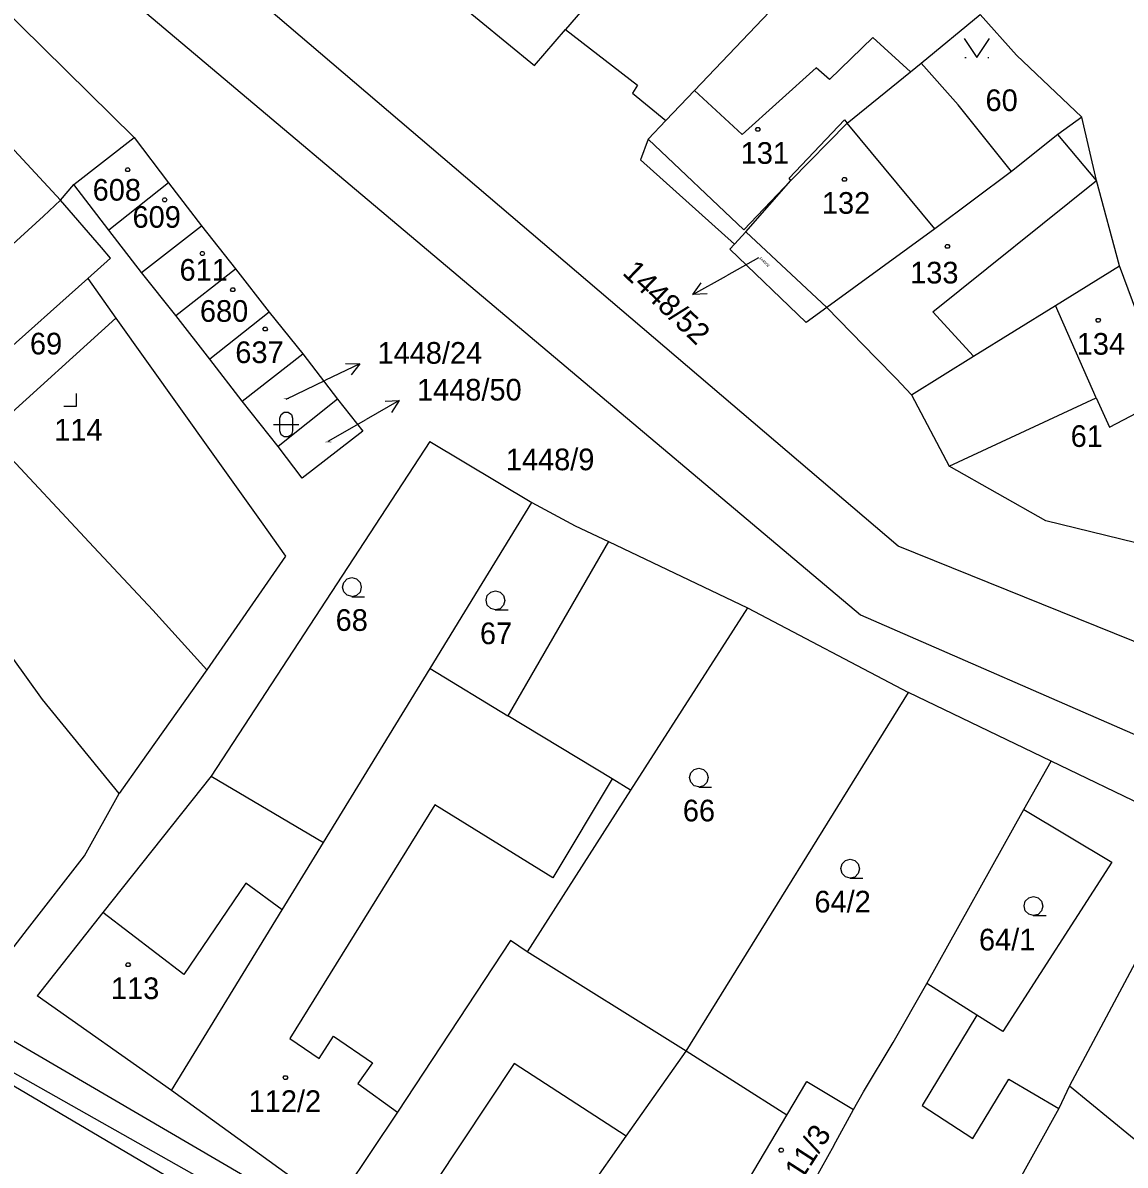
# Model space of a CAD drawing. Extents: x -580630 to -576196, y -1189024 to -1183567.
# Drawn here: x -578833.2 to -578746.6, y -1185704.7 to -1185615.1 of the extents above; entities that cross this region are included whole.
import ezdxf

# ---------------------------------------------------------------- set-up
doc = ezdxf.new("R2010")
doc.units = 0
for name, color, linetype in [('Vrstva 1', 7, 'Continuous'), ('Vrstva 16', 7, 'Continuous'), ('Vrstva 18', 7, 'Continuous'), ('Vrstva 19', 7, 'Continuous'), ('Vrstva 25', 7, 'Continuous'), ('Vrstva 4', 7, 'Continuous')]:
    doc.layers.add(name, color=color, linetype=linetype)

msp = doc.modelspace()

# ---------------------------------------------------------------- linework, layer by layer
at = {"layer": 'Vrstva 1'}
for p, q in [((-578764.45, -1185656.14), (-578840.93, -1185590.91)), ((-578842.76, -1185598.03), (-578767.43, -1185661.53)), ((-578783.88, -1185607.77), (-578790.59, -1185615.58)), ((-578780.45, -1185620.36), (-578771.76, -1185611.24)), ((-578799.88, -1185612.76), (-578793.01, -1185618.4)), ((-578824.44, -1185624.05), (-578835.16, -1185613.5)), ((-578762.65, -1185618.22), (-578758.03, -1185614.39)), ((-578758.03, -1185614.39), (-578755.17, -1185617.6)), ((-578793.01, -1185618.4), (-578790.59, -1185615.58)), ((-578790.59, -1185615.58), (-578784.92, -1185619.95)), ((-578755.17, -1185617.6), (-578750.05, -1185622.46)), ((-578763.48, -1185618.89), (-578762.65, -1185618.22)), ((-578759.75, -1185621.49), (-578762.65, -1185618.22)), ((-578768.46, -1185622.94), (-578763.48, -1185618.89)), ((-578784.92, -1185619.95), (-578785.33, -1185620.58)), ((-578785.33, -1185620.58), (-578782.69, -1185622.71)), ((-578782.69, -1185622.71), (-578780.45, -1185620.36)), ((-578755.57, -1185626.72), (-578759.75, -1185621.49)), ((-578784.09, -1185624.19), (-578782.69, -1185622.71)), ((-578772.88, -1185627.43), (-578768.46, -1185622.94)), ((-578750.05, -1185622.46), (-578751.92, -1185623.81)), ((-578748.9, -1185627.42), (-578750.05, -1185622.46)), ((-578834.84, -1185623.99), (-578830.22, -1185628.98)), ((-578829.17, -1185627.74), (-578824.44, -1185624.05)), ((-578824.44, -1185624.05), (-578821.75, -1185627.62)), ((-578784.09, -1185624.19), (-578784.69, -1185625.82)), ((-578751.92, -1185623.81), (-578755.57, -1185626.72)), ((-578784.69, -1185625.82), (-578777.32, -1185632.42)), ((-578755.57, -1185626.72), (-578761.58, -1185631.21)), ((-578830.22, -1185628.98), (-578829.17, -1185627.74)), ((-578826.43, -1185631.34), (-578829.17, -1185627.74)), ((-578821.75, -1185627.62), (-578826.43, -1185631.34)), ((-578821.75, -1185627.62), (-578819.15, -1185630.98)), ((-578776.41, -1185631.45), (-578772.88, -1185627.43)), ((-578747.09, -1185634.12), (-578748.9, -1185627.42)), ((-578827.01, -1185632.7), (-578830.22, -1185628.98)), ((-578823.86, -1185634.64), (-578826.43, -1185631.34)), ((-578823.86, -1185634.64), (-578819.15, -1185630.98)), ((-578819.15, -1185630.98), (-578816.49, -1185634.35)), ((-578761.58, -1185631.21), (-578770.07, -1185637.4)), ((-578777.32, -1185632.42), (-578776.41, -1185631.45)), ((-578770.07, -1185637.4), (-578776.41, -1185631.45)), ((-578826.29, -1185633.53), (-578827.01, -1185632.7)), ((-578777.69, -1185632.82), (-578777.32, -1185632.42)), ((-578771.69, -1185638.58), (-578777.69, -1185632.82)), ((-578828.08, -1185635.12), (-578826.29, -1185633.53)), ((-578821.17, -1185638.03), (-578823.86, -1185634.64)), ((-578821.17, -1185638.03), (-578816.49, -1185634.35)), ((-578816.49, -1185634.35), (-578813.84, -1185637.77)), ((-578752.1, -1185637.23), (-578747.09, -1185634.12)), ((-578743.29, -1185644.39), (-578747.09, -1185634.12)), ((-578838.58, -1185644.48), (-578828.08, -1185635.12)), ((-578828.08, -1185635.12), (-578825.87, -1185638.23)), ((-578770.07, -1185637.4), (-578771.69, -1185638.58)), ((-578770.07, -1185637.4), (-578766.21, -1185641.36)), ((-578758.54, -1185641.23), (-578752.1, -1185637.23)), ((-578835.92, -1185647.32), (-578825.87, -1185638.23)), ((-578825.87, -1185638.23), (-578818.39, -1185648.73)), ((-578818.51, -1185641.46), (-578821.17, -1185638.03)), ((-578813.84, -1185637.77), (-578818.51, -1185641.46)), ((-578813.84, -1185637.77), (-578811.21, -1185641.03)), ((-578815.97, -1185644.74), (-578811.21, -1185641.03)), ((-578811.21, -1185641.03), (-578808.49, -1185644.6)), ((-578763.42, -1185644.26), (-578758.54, -1185641.23)), ((-578815.97, -1185644.74), (-578818.51, -1185641.46)), ((-578766.21, -1185641.36), (-578764.63, -1185642.98)), ((-578764.63, -1185642.98), (-578763.42, -1185644.26)), ((-578813.13, -1185648.31), (-578815.97, -1185644.74)), ((-578808.49, -1185644.6), (-578813.13, -1185648.31)), ((-578808.49, -1185644.6), (-578806.48, -1185647.1)), ((-578763.42, -1185644.26), (-578760.46, -1185649.86)), ((-578760.46, -1185649.86), (-578748.91, -1185644.5)), ((-578748.91, -1185644.5), (-578747.87, -1185646.79)), ((-578747.87, -1185646.79), (-578743.29, -1185644.39)), ((-578835.92, -1185647.32), (-578827.61, -1185656.21)), ((-578806.48, -1185647.1), (-578811.24, -1185650.79)), ((-578801.22, -1185647.92), (-578818.4, -1185674.17)), ((-578811.24, -1185650.79), (-578813.13, -1185648.31)), ((-578801.22, -1185647.92), (-578793.21, -1185652.7)), ((-578818.39, -1185648.73), (-578814.47, -1185654.22)), ((-578752.86, -1185654.13), (-578760.46, -1185649.86)), ((-578797.11, -1185659.06), (-578793.21, -1185652.7)), ((-578793.21, -1185652.7), (-578789.82, -1185654.53)), ((-578814.47, -1185654.22), (-578812.56, -1185656.92)), ((-578789.82, -1185654.53), (-578787.21, -1185655.77)), ((-578744.38, -1185656.21), (-578752.86, -1185654.13)), ((-578827.61, -1185656.21), (-578822.99, -1185661.15)), ((-578787.21, -1185655.77), (-578795.11, -1185669.44)), ((-578787.21, -1185655.77), (-578776.28, -1185660.96)), ((-578691.68, -1185685.55), (-578764.45, -1185656.14)), ((-578812.56, -1185656.92), (-578818.75, -1185665.84)), ((-578801.21, -1185665.74), (-578797.11, -1185659.06)), ((-578776.28, -1185660.96), (-578785.47, -1185675.28)), ((-578776.28, -1185660.96), (-578763.64, -1185667.62)), ((-578822.99, -1185661.15), (-578818.75, -1185665.84)), ((-578767.43, -1185661.53), (-578698.56, -1185691.5)), ((-578831.63, -1185668.17), (-578835.93, -1185662.24)), ((-578818.75, -1185665.84), (-578823.93, -1185673.14)), ((-578809.59, -1185679.4), (-578801.21, -1185665.74)), ((-578801.21, -1185665.74), (-578795.11, -1185669.44)), ((-578781.1, -1185695.76), (-578763.64, -1185667.62)), ((-578752.46, -1185673), (-578763.64, -1185667.62)), ((-578825.62, -1185675.55), (-578831.63, -1185668.17)), ((-578823.93, -1185673.14), (-578825.62, -1185675.55)), ((-578754.59, -1185676.79), (-578752.46, -1185673)), ((-578740.5, -1185678.76), (-578752.46, -1185673)), ((-578818.4, -1185674.17), (-578826.89, -1185684.89)), ((-578818.4, -1185674.17), (-578809.59, -1185679.4)), ((-578785.47, -1185675.28), (-578793.6, -1185687.96)), ((-578828.34, -1185680.44), (-578825.62, -1185675.55)), ((-578762.21, -1185690.45), (-578754.59, -1185676.79)), ((-578754.59, -1185676.79), (-578747.69, -1185680.94)), ((-578740.5, -1185678.76), (-578751, -1185698.49)), ((-578812.82, -1185684.67), (-578809.59, -1185679.4)), ((-578832.81, -1185686.2), (-578828.34, -1185680.44)), ((-578747.69, -1185680.94), (-578756.24, -1185694.23)), ((-578826.89, -1185684.89), (-578832.05, -1185691.42)), ((-578821.52, -1185698.85), (-578812.82, -1185684.67)), ((-578835.48, -1185689.63), (-578832.81, -1185686.2)), ((-578794.9, -1185687.09), (-578803.76, -1185700.55)), ((-578793.6, -1185687.96), (-578794.9, -1185687.09)), ((-578781.1, -1185695.76), (-578793.6, -1185687.96)), ((-578764.85, -1185695.09), (-578762.21, -1185690.45)), ((-578758.28, -1185692.94), (-578762.21, -1185690.45)), ((-578821.52, -1185698.85), (-578832.05, -1185691.42)), ((-578756.24, -1185694.23), (-578758.28, -1185692.94)), ((-578834.24, -1185694.78), (-578809.61, -1185709.14)), ((-578785.81, -1185702.44), (-578781.1, -1185695.76)), ((-578773.2, -1185700.79), (-578781.1, -1185695.76)), ((-578767.19, -1185698.97), (-578764.85, -1185695.09)), ((-578810.63, -1185710.6), (-578834.78, -1185696.97)), ((-578833.9, -1185698.5), (-578811.24, -1185711.81)), ((-578773.2, -1185700.79), (-578771.62, -1185698.15)), ((-578771.62, -1185698.15), (-578767.96, -1185700.35)), ((-578751, -1185698.49), (-578751.84, -1185700.27)), ((-578751, -1185698.49), (-578741.71, -1185706.13)), ((-578808.79, -1185708.04), (-578821.52, -1185698.85)), ((-578767.96, -1185700.35), (-578767.19, -1185698.97)), ((-578769.52, -1185703.16), (-578767.96, -1185700.35)), ((-578751.84, -1185700.27), (-578757.64, -1185710.65)), ((-578803.76, -1185700.55), (-578808.79, -1185708.04)), ((-578776.64, -1185706.56), (-578773.2, -1185700.79)), ((-578792.4, -1185711.79), (-578785.81, -1185702.44)), ((-578769.52, -1185703.16), (-578772.64, -1185708.76))]:
    msp.add_line(p, q, dxfattribs=at)
at = {"layer": 'Vrstva 16'}
for p, q in [((-578775.42, -1185633.51), (-578777.95, -1185634.92)), ((-578780.569, -1185636.382), (-578777.95, -1185634.92)), ((-578806.727, -1185641.809), (-578809.43, -1185643.11)), ((-578812.51, -1185644.59), (-578809.43, -1185643.11)), ((-578803.629, -1185644.695), (-578806.23, -1185646.19)), ((-578809.2, -1185647.9), (-578806.23, -1185646.19))]:
    msp.add_line(p, q, dxfattribs=at)
for points in [[(-578779.453, -1185636.332), (-578780.569, -1185636.382), (-578779.94, -1185635.458)], [(-578807.845, -1185641.792), (-578806.727, -1185641.809), (-578807.411, -1185642.693)], [(-578804.745, -1185644.76), (-578803.629, -1185644.695), (-578804.247, -1185645.627)]]:
    msp.add_lwpolyline(points, dxfattribs=at)
at = {"layer": 'Vrstva 25'}
for p, q in [((-578759.23, -1185617.78), (-578759.13, -1185617.78)), ((-578757.43, -1185617.78), (-578757.33, -1185617.78))]:
    msp.add_line(p, q, dxfattribs=at)
for points in [[(-578759.28, -1185616.28), (-578758.28, -1185617.78), (-578757.28, -1185616.28)], [(-578829.96, -1185645.14), (-578828.96, -1185645.14), (-578828.96, -1185644.14)], [(-578813.51, -1185646.59), (-578812.24, -1185646.59), (-578811.51, -1185646.59)], [(-578807.34, -1185660.08), (-578807.72, -1185659.98), (-578807.99, -1185659.71), (-578808.09, -1185659.34), (-578807.99, -1185658.97), (-578807.72, -1185658.7), (-578807.35, -1185658.6), (-578806.98, -1185658.7), (-578806.71, -1185658.97), (-578806.61, -1185659.35), (-578806.71, -1185659.73), (-578806.98, -1185660), (-578807.36, -1185660.1), (-578806.36, -1185660.1)], [(-578796.07, -1185661.12), (-578796.45, -1185661.02), (-578796.72, -1185660.75), (-578796.82, -1185660.38), (-578796.72, -1185660.01), (-578796.45, -1185659.74), (-578796.08, -1185659.64), (-578795.71, -1185659.74), (-578795.44, -1185660.01), (-578795.34, -1185660.39), (-578795.44, -1185660.77), (-578795.71, -1185661.04), (-578796.09, -1185661.14), (-578795.09, -1185661.14)], [(-578780.1, -1185675.03), (-578780.48, -1185674.93), (-578780.75, -1185674.66), (-578780.85, -1185674.29), (-578780.75, -1185673.92), (-578780.48, -1185673.65), (-578780.11, -1185673.55), (-578779.74, -1185673.65), (-578779.47, -1185673.92), (-578779.37, -1185674.3), (-578779.47, -1185674.68), (-578779.74, -1185674.95), (-578780.12, -1185675.05), (-578779.12, -1185675.05)], [(-578768.22, -1185682.18), (-578768.6, -1185682.08), (-578768.87, -1185681.81), (-578768.97, -1185681.44), (-578768.87, -1185681.07), (-578768.6, -1185680.8), (-578768.23, -1185680.7), (-578767.86, -1185680.8), (-578767.59, -1185681.07), (-578767.49, -1185681.45), (-578767.59, -1185681.83), (-578767.86, -1185682.1), (-578768.24, -1185682.2), (-578767.24, -1185682.2)], [(-578753.83, -1185685.11), (-578754.21, -1185685.01), (-578754.48, -1185684.74), (-578754.58, -1185684.37), (-578754.48, -1185684), (-578754.21, -1185683.73), (-578753.84, -1185683.63), (-578753.47, -1185683.73), (-578753.2, -1185684), (-578753.1, -1185684.38), (-578753.2, -1185684.76), (-578753.47, -1185685.03), (-578753.85, -1185685.13), (-578752.85, -1185685.13)]]:
    msp.add_lwpolyline(points, dxfattribs=at)
for points in [[(-578775.39, -1185623.27), (-578775.3, -1185623.42), (-578775.39, -1185623.57), (-578775.57, -1185623.57), (-578775.66, -1185623.42), (-578775.57, -1185623.27)], [(-578824.86, -1185626.43), (-578824.77, -1185626.58), (-578824.86, -1185626.73), (-578825.04, -1185626.73), (-578825.13, -1185626.58), (-578825.04, -1185626.43)], [(-578768.59, -1185627.19), (-578768.5, -1185627.34), (-578768.59, -1185627.49), (-578768.77, -1185627.49), (-578768.86, -1185627.34), (-578768.77, -1185627.19)], [(-578821.96, -1185628.8), (-578821.87, -1185628.95), (-578821.96, -1185629.1), (-578822.14, -1185629.1), (-578822.23, -1185628.95), (-578822.14, -1185628.8)], [(-578819, -1185633.01), (-578818.91, -1185633.16), (-578819, -1185633.31), (-578819.18, -1185633.31), (-578819.27, -1185633.16), (-578819.18, -1185633.01)], [(-578760.5, -1185632.45), (-578760.41, -1185632.6), (-578760.5, -1185632.75), (-578760.68, -1185632.75), (-578760.77, -1185632.6), (-578760.68, -1185632.45)], [(-578816.61, -1185635.85), (-578816.52, -1185636), (-578816.61, -1185636.15), (-578816.79, -1185636.15), (-578816.88, -1185636), (-578816.79, -1185635.85)], [(-578748.66, -1185638.25), (-578748.57, -1185638.4), (-578748.66, -1185638.55), (-578748.84, -1185638.55), (-578748.93, -1185638.4), (-578748.84, -1185638.25)], [(-578814.06, -1185638.94), (-578813.97, -1185639.09), (-578814.06, -1185639.24), (-578814.24, -1185639.24), (-578814.33, -1185639.09), (-578814.24, -1185638.94)], [(-578813.01, -1185646.09), (-578812.91, -1185645.8), (-578812.66, -1185645.62), (-578812.35, -1185645.62), (-578812.1, -1185645.8), (-578812, -1185646.09), (-578812, -1185647.09), (-578812.1, -1185647.38), (-578812.35, -1185647.56), (-578812.66, -1185647.56), (-578812.91, -1185647.38), (-578813.01, -1185647.09)], [(-578824.83, -1185688.83), (-578824.74, -1185688.98), (-578824.83, -1185689.13), (-578825.01, -1185689.13), (-578825.1, -1185688.98), (-578825.01, -1185688.83)], [(-578812.48, -1185697.69), (-578812.39, -1185697.84), (-578812.48, -1185697.99), (-578812.66, -1185697.99), (-578812.75, -1185697.84), (-578812.66, -1185697.69)], [(-578773.55, -1185703.39), (-578773.46, -1185703.54), (-578773.55, -1185703.69), (-578773.73, -1185703.69), (-578773.82, -1185703.54), (-578773.73, -1185703.39)]]:
    msp.add_lwpolyline(points, close=True, dxfattribs=at)
at = {"layer": 'Vrstva 4'}
for p, q in [((-578766.44, -1185616.2), (-578769.85, -1185619.5)), ((-578763.48, -1185618.89), (-578766.44, -1185616.2)), ((-578770.89, -1185618.59), (-578776.72, -1185623.83)), ((-578769.85, -1185619.5), (-578770.89, -1185618.59)), ((-578776.72, -1185623.83), (-578780.45, -1185620.36)), ((-578773.03, -1185627.24), (-578768.68, -1185622.68)), ((-578768.68, -1185622.68), (-578768.46, -1185622.94)), ((-578761.58, -1185631.21), (-578768.46, -1185622.94)), ((-578776.58, -1185631.29), (-578784.09, -1185624.19)), ((-578748.9, -1185627.42), (-578751.92, -1185623.81)), ((-578776.58, -1185631.29), (-578772.88, -1185627.43)), ((-578772.88, -1185627.43), (-578773.03, -1185627.24)), ((-578761.73, -1185637.75), (-578748.9, -1185627.42)), ((-578831.56, -1185630.22), (-578830.22, -1185628.98)), ((-578842.45, -1185640.15), (-578831.56, -1185630.22)), ((-578748.91, -1185644.5), (-578752.1, -1185637.23)), ((-578761.73, -1185637.75), (-578758.54, -1185641.23)), ((-578786.92, -1185674.4), (-578795.11, -1185669.44)), ((-578786.92, -1185674.4), (-578791.58, -1185682.16)), ((-578785.47, -1185675.28), (-578786.92, -1185674.4)), ((-578800.85, -1185676.42), (-578812.22, -1185694.78)), ((-578791.58, -1185682.16), (-578800.85, -1185676.42)), ((-578815.68, -1185682.57), (-578820.54, -1185689.74)), ((-578812.82, -1185684.67), (-578815.68, -1185682.57)), ((-578820.54, -1185689.74), (-578826.89, -1185684.89)), ((-578758.28, -1185692.94), (-578762.57, -1185700.04)), ((-578812.22, -1185694.78), (-578809.93, -1185696.34)), ((-578809.93, -1185696.34), (-578808.78, -1185694.58)), ((-578808.78, -1185694.58), (-578805.74, -1185696.67)), ((-578805.74, -1185696.67), (-578806.89, -1185698.3)), ((-578794.6, -1185696.74), (-578800.82, -1185706.07)), ((-578785.81, -1185702.44), (-578794.6, -1185696.74)), ((-578806.89, -1185698.3), (-578803.76, -1185700.55)), ((-578758.6, -1185702.63), (-578755.78, -1185697.97)), ((-578755.78, -1185697.97), (-578751.84, -1185700.27)), ((-578762.57, -1185700.04), (-578758.6, -1185702.63))]:
    msp.add_line(p, q, dxfattribs=at)

# ---------------------------------------------------------------- texts
at = {"layer": 'Vrstva 16'}
msp.add_text('1448/52', height=1.7, rotation=316.15811, dxfattribs=at).set_placement((-578786.184, -1185634.749))
for s, p in [('1448/24', (-578805.337, -1185641.81)), ('1448/50', (-578802.237, -1185644.7))]:
    msp.add_text(s, height=1.7, dxfattribs=at).set_placement(p)
at = {"layer": 'Vrstva 18'}
for s, height, p in [('60', 1.7, (-578757.602, -1185621.98)), ('69', 1.7, (-578832.625, -1185641.08)), ('1448/24', 0.1, (-578812.778, -1185644.59)), ('61', 1.7, (-578750.917, -1185648.34)), ('1448/50', 0.1, (-578809.468, -1185648)), ('1448/9', 1.7, (-578795.261, -1185650.17)), ('68', 1.7, (-578808.625, -1185662.78)), ('67', 1.7, (-578797.295, -1185663.82)), ('66', 1.7, (-578781.365, -1185677.73)), ('64/2', 1.7, (-578771.037, -1185684.88)), ('64/1', 1.7, (-578758.116, -1185687.86))]:
    msp.add_text(s, height=height, dxfattribs=at).set_placement(p)
msp.add_text('1448/52', height=0.2, rotation=316.15811, dxfattribs=at).set_placement((-578775.387, -1185633.542))
at = {"layer": 'Vrstva 19'}
for s, p in [('131', (-578776.825, -1185626.12)), ('608', (-578827.701, -1185629.01)), ('132', (-578770.447, -1185630.04)), ('609', (-578824.571, -1185631.14)), ('611', (-578820.878, -1185635.29)), ('133', (-578763.52, -1185635.51)), ('680', (-578819.278, -1185638.52)), ('134', (-578750.443, -1185641.1)), ('637', (-578816.501, -1185641.76)), ('114', (-578830.718, -1185647.84)), ('113', (-578826.265, -1185691.68)), ('112/2', (-578815.454, -1185700.54))]:
    msp.add_text(s, height=1.7, dxfattribs=at).set_placement(p)
msp.add_text('111/3', height=1.7, rotation=57.29578, dxfattribs=at).set_placement((-578772.738, -1185707.044))

doc.saveas('drawing.dxf')
